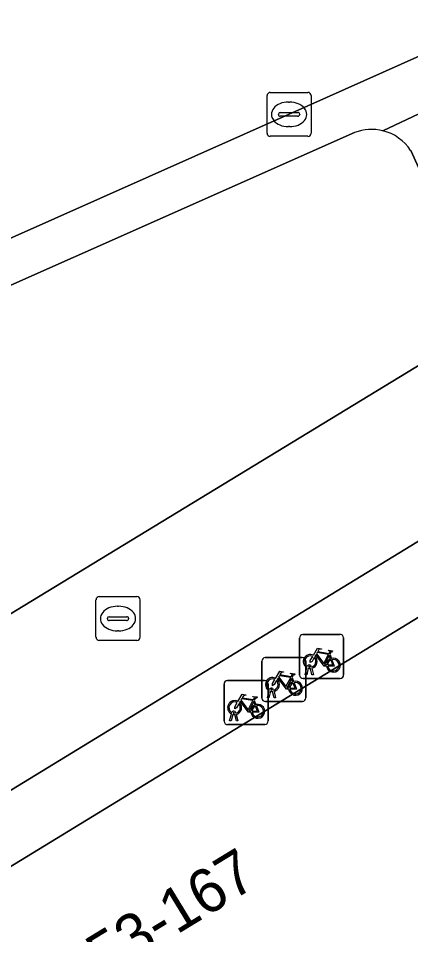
# Model space of a CAD drawing. Extents: x 159888 to 160761, y 384031 to 384750.
# Drawn here: x 160122.48 to 160131.41, y 384607.52 to 384628.37 of the extents above; entities that cross this region are included whole.
import ezdxf

# ---------------------------------------------------------------- set-up
doc = ezdxf.new("R2010")
doc.units = 0
for name, color, linetype in [('IMGEO_Erf', 7, 'Continuous'), ('IMGEO_Fietsenrek', 7, 'Continuous'), ('IMGEO_Groenvoorziening', 7, 'Continuous'), ('IMGEO_Kolk', 7, 'Continuous'), ('IMGEO_Pand', 7, 'Continuous'), ('IMGEO_Pand_nummerreeks', 7, 'Continuous'), ('IMGEO_Rijbaan_lokaal_open', 7, 'Continuous'), ('IMGEO_Rioolput', 7, 'Continuous'), ('IMGEO_Voetpad_open', 7, 'Continuous')]:
    doc.layers.add(name, color=color, linetype=linetype)

msp = doc.modelspace()

# ---------------------------------------------------------------- linework, layer by layer
at = {"layer": 'IMGEO_Erf'}
msp.add_lwpolyline([(160118.738, 384606.9), (160131.734, 384614.841), (160144.73, 384622.782), (160157.726, 384630.724), (160170.722, 384638.665), (160183.718, 384646.606), (160183.001, 384647.819), (160137.178, 384619.898), (160101.924, 384598.362)], dxfattribs=at)
at = {"layer": 'IMGEO_Fietsenrek'}
for p, q in [((160128.955, 384614.355), (160129.796, 384614.355)), ((160129.796, 384614.355), (160128.955, 384614.355)), ((160128.88, 384613.43), (160128.88, 384614.271)), ((160128.88, 384614.271), (160128.88, 384613.43)), ((160129.88, 384614.28), (160129.88, 384613.439)), ((160129.88, 384613.439), (160129.88, 384614.28)), ((160129.567, 384613.904), (160129.603, 384613.809)), ((160128.02, 384612.905), (160128.02, 384613.746)), ((160128.02, 384613.746), (160128.02, 384612.905)), ((160128.095, 384613.83), (160128.936, 384613.83)), ((160128.936, 384613.83), (160128.095, 384613.83)), ((160129.02, 384613.755), (160129.02, 384612.914)), ((160129.02, 384612.914), (160129.02, 384613.755)), ((160129.007, 384613.439), (160129.046, 384613.599)), ((160129.076, 384613.587), (160129.041, 384613.439)), ((160129.118, 384613.611), (160129.117, 384613.615)), ((160129.159, 384613.439), (160129.125, 384613.581)), ((160129.149, 384613.622), (160129.15, 384613.615)), ((160129.157, 384613.585), (160129.192, 384613.439)), ((160127.236, 384613.305), (160128.077, 384613.305)), ((160128.077, 384613.305), (160127.236, 384613.305)), ((160128.707, 384613.379), (160128.743, 384613.284)), ((160129.805, 384613.355), (160128.964, 384613.355)), ((160128.964, 384613.355), (160129.805, 384613.355)), ((160129.041, 384613.439), (160129.007, 384613.439)), ((160129.192, 384613.439), (160129.159, 384613.439)), ((160127.161, 384612.38), (160127.161, 384613.221)), ((160127.161, 384613.221), (160127.161, 384612.38)), ((160128.147, 384612.914), (160128.186, 384613.074)), ((160128.161, 384613.23), (160128.161, 384612.389)), ((160128.161, 384612.389), (160128.161, 384613.23)), ((160128.258, 384613.086), (160128.257, 384613.09)), ((160128.289, 384613.097), (160128.29, 384613.09)), ((160128.181, 384612.914), (160128.147, 384612.914)), ((160128.216, 384613.062), (160128.181, 384612.914)), ((160128.299, 384612.914), (160128.265, 384613.056)), ((160128.297, 384613.06), (160128.332, 384612.914)), ((160128.332, 384612.914), (160128.299, 384612.914)), ((160127.848, 384612.854), (160127.884, 384612.759)), ((160128.945, 384612.83), (160128.104, 384612.83)), ((160128.104, 384612.83), (160128.945, 384612.83)), ((160127.288, 384612.389), (160127.327, 384612.549)), ((160127.357, 384612.537), (160127.322, 384612.389)), ((160127.399, 384612.561), (160127.398, 384612.565)), ((160127.44, 384612.389), (160127.406, 384612.531)), ((160127.43, 384612.572), (160127.431, 384612.565)), ((160127.438, 384612.535), (160127.473, 384612.389)), ((160128.086, 384612.305), (160127.245, 384612.305)), ((160127.245, 384612.305), (160128.086, 384612.305)), ((160127.322, 384612.389), (160127.288, 384612.389)), ((160127.473, 384612.389), (160127.44, 384612.389))]:
    msp.add_line(p, q, dxfattribs=at)
for points in [[(160129.193, 384613.881), (160129.288, 384614.045), (160129.374, 384614.031), (160129.376, 384614.022), (160129.32, 384614.011), (160129.293, 384613.966), (160129.549, 384613.925)], [(160129.536, 384613.9), (160129.279, 384613.941), (160129.262, 384613.912), (160129.429, 384613.692), (160129.536, 384613.9)], [(160129.549, 384613.925), (160129.574, 384613.974), (160129.568, 384613.978), (160129.545, 384613.982), (160129.533, 384613.989), (160129.532, 384613.992), (160129.534, 384613.997), (160129.629, 384613.982), (160129.631, 384613.972), (160129.621, 384613.959), (160129.609, 384613.953), (160129.595, 384613.959), (160129.567, 384613.904)], [(160129.214, 384613.829), (160129.162, 384613.739), (160129.122, 384613.714), (160129.123, 384613.761), (160129.178, 384613.855)], [(160129.489, 384613.637), (160129.439, 384613.637), (160129.248, 384613.888), (160129.229, 384613.856)], [(160129.584, 384613.802), (160129.554, 384613.879), (160129.445, 384613.661), (160129.488, 384613.661)], [(160129.518, 384613.661), (160129.638, 384613.66), (160129.594, 384613.774)], [(160129.614, 384613.781), (160129.669, 384613.636), (160129.519, 384613.636)], [(160128.333, 384613.356), (160128.428, 384613.52), (160128.514, 384613.506), (160128.516, 384613.497), (160128.46, 384613.486), (160128.433, 384613.441), (160128.689, 384613.4)], [(160128.354, 384613.304), (160128.302, 384613.214), (160128.262, 384613.189), (160128.263, 384613.236), (160128.318, 384613.33)], [(160128.629, 384613.112), (160128.579, 384613.112), (160128.388, 384613.363), (160128.369, 384613.331)], [(160128.676, 384613.375), (160128.419, 384613.416), (160128.402, 384613.387), (160128.569, 384613.167), (160128.676, 384613.375)], [(160128.724, 384613.277), (160128.694, 384613.354), (160128.585, 384613.136), (160128.628, 384613.136)], [(160128.689, 384613.4), (160128.714, 384613.449), (160128.708, 384613.453), (160128.685, 384613.457), (160128.673, 384613.464), (160128.672, 384613.467), (160128.674, 384613.472), (160128.769, 384613.457), (160128.771, 384613.447), (160128.761, 384613.434), (160128.749, 384613.428), (160128.735, 384613.434), (160128.707, 384613.379)], [(160128.658, 384613.136), (160128.778, 384613.135), (160128.734, 384613.249)], [(160128.754, 384613.256), (160128.809, 384613.111), (160128.659, 384613.111)], [(160127.474, 384612.831), (160127.569, 384612.995), (160127.655, 384612.981), (160127.657, 384612.972), (160127.601, 384612.961), (160127.574, 384612.916), (160127.83, 384612.875)], [(160127.817, 384612.85), (160127.56, 384612.891), (160127.543, 384612.862), (160127.71, 384612.642), (160127.817, 384612.85)], [(160127.83, 384612.875), (160127.855, 384612.924), (160127.849, 384612.928), (160127.826, 384612.932), (160127.814, 384612.939), (160127.813, 384612.942), (160127.815, 384612.947), (160127.91, 384612.932), (160127.912, 384612.922), (160127.902, 384612.909), (160127.89, 384612.903), (160127.876, 384612.909), (160127.848, 384612.854)], [(160127.495, 384612.779), (160127.443, 384612.689), (160127.403, 384612.664), (160127.404, 384612.711), (160127.459, 384612.805)], [(160127.77, 384612.587), (160127.72, 384612.587), (160127.529, 384612.838), (160127.51, 384612.806)], [(160127.865, 384612.752), (160127.835, 384612.829), (160127.726, 384612.611), (160127.769, 384612.611)], [(160127.799, 384612.611), (160127.919, 384612.61), (160127.875, 384612.724)], [(160127.895, 384612.731), (160127.95, 384612.586), (160127.8, 384612.586)]]:
    msp.add_lwpolyline(points, dxfattribs=at)
for centre, radius, start, end in [((160128.958, 384614.277), 0.0779, 92.4484, 184.2845), ((160128.958, 384614.277), 0.0779, 92.4484, 184.2845), ((160129.802, 384614.277), 0.0779, 2.4484, 94.2845), ((160129.802, 384614.277), 0.0779, 2.4484, 94.2845), ((160128.098, 384613.752), 0.0779, 92.4484, 184.2845), ((160128.098, 384613.752), 0.0779, 92.4484, 184.2845), ((160128.942, 384613.752), 0.0779, 2.4484, 94.2845), ((160128.942, 384613.752), 0.0779, 2.4484, 94.2845), ((160129.12, 384613.74), 0.159, 62.6766, 242.1369), ((160129.12, 384613.74), 0.129, 63.3192, 238.903), ((160129.12, 384613.74), 0.129, 283.6043, 43.4302), ((160129.12, 384613.74), 0.159, 283.5766, 46.6042), ((160129.647, 384613.656), 0.159, 113.3408, 178.3217), ((160129.647, 384613.656), 0.159, 187.0065, 105.7708), ((160129.647, 384613.656), 0.129, 113.923, 177.9556), ((160129.647, 384613.656), 0.129, 188.6715, 104.5883), ((160129.1, 384613.611), 0.0499, 12.8025, 158.6934), ((160129.12, 384613.74), 0.159, 253.9967, 271.7867), ((160129.1, 384613.611), 0.0174, 12.8025, 163.4502), ((160129.12, 384613.74), 0.129, 253.415, 269.0204), ((160127.239, 384613.227), 0.0779, 92.4484, 184.2845), ((160127.239, 384613.227), 0.0779, 92.4484, 184.2845), ((160128.083, 384613.227), 0.0779, 2.4484, 94.2845), ((160128.083, 384613.227), 0.0779, 2.4484, 94.2845), ((160128.26, 384613.215), 0.159, 62.6766, 242.1369), ((160128.26, 384613.215), 0.129, 63.3192, 238.903), ((160128.26, 384613.215), 0.129, 283.6043, 43.4302), ((160128.26, 384613.215), 0.159, 283.5766, 46.6042), ((160128.787, 384613.131), 0.159, 187.0065, 105.7708), ((160128.958, 384613.433), 0.0779, 182.4484, 274.2845), ((160128.958, 384613.433), 0.0779, 182.4484, 274.2845), ((160129.802, 384613.433), 0.0779, 272.4484, 4.2845), ((160129.802, 384613.433), 0.0779, 272.4484, 4.2845), ((160128.24, 384613.086), 0.0499, 12.8025, 158.6934), ((160128.24, 384613.086), 0.0174, 12.8025, 163.4502), ((160128.26, 384613.215), 0.129, 253.415, 269.0204), ((160128.787, 384613.131), 0.159, 113.3408, 178.3217), ((160128.787, 384613.131), 0.129, 113.923, 177.9556), ((160128.787, 384613.131), 0.129, 188.6715, 104.5883), ((160128.098, 384612.908), 0.0779, 182.4484, 274.2845), ((160128.098, 384612.908), 0.0779, 182.4484, 274.2845), ((160128.26, 384613.215), 0.159, 253.9967, 271.7867), ((160128.942, 384612.908), 0.0779, 272.4484, 4.2845), ((160128.942, 384612.908), 0.0779, 272.4484, 4.2845), ((160127.401, 384612.69), 0.159, 62.6766, 242.1369), ((160127.401, 384612.69), 0.129, 63.3192, 238.903), ((160127.401, 384612.69), 0.129, 283.6043, 43.4302), ((160127.401, 384612.69), 0.159, 283.5766, 46.6042), ((160127.928, 384612.606), 0.159, 113.3408, 178.3217), ((160127.928, 384612.606), 0.159, 187.0065, 105.7708), ((160127.928, 384612.606), 0.129, 113.923, 177.9556), ((160127.928, 384612.606), 0.129, 188.6715, 104.5883), ((160127.381, 384612.561), 0.0499, 12.8025, 158.6934), ((160127.401, 384612.69), 0.159, 253.9967, 271.7867), ((160127.381, 384612.561), 0.0174, 12.8025, 163.4502), ((160127.401, 384612.69), 0.129, 253.415, 269.0204), ((160127.239, 384612.383), 0.0779, 182.4484, 274.2845), ((160127.239, 384612.383), 0.0779, 182.4484, 274.2845), ((160128.083, 384612.383), 0.0779, 272.4484, 4.2845), ((160128.083, 384612.383), 0.0779, 272.4484, 4.2845)]:
    msp.add_arc(centre, radius, start, end, dxfattribs=at)
at = {"layer": 'IMGEO_Groenvoorziening'}
for points in [[(160130.131, 384625.774), (160091.923, 384608.802)], [(160132.822, 384622.247), (160131.406, 384625.367)], [(160096.731, 384599.212), (160100.758, 384601.692), (160116.343, 384611.201), (160132.533, 384621.049)]]:
    msp.add_lwpolyline(points, dxfattribs=at)
for centre, radius, start, end in [((160130.519, 384624.783), 1.064, 76.0845, 111.3783), ((160130.512, 384624.779), 1.07, 33.3521, 75.7789)]:
    msp.add_arc(centre, radius, start, end, dxfattribs=at)
at = {"layer": 'IMGEO_Kolk'}
for p, q in [((160128.213, 384626.689), (160129.065, 384626.689)), ((160128.138, 384625.763), (160128.138, 384626.615)), ((160128.626, 384626.469), (160128.651, 384626.469)), ((160129.139, 384626.615), (160129.139, 384625.763)), ((160128.44, 384626.232), (160128.838, 384626.232)), ((160128.397, 384626.183), (160128.397, 384626.195)), ((160128.835, 384626.146), (160128.437, 384626.146)), ((160128.881, 384626.195), (160128.881, 384626.183)), ((160128.649, 384625.909), (160128.624, 384625.909)), ((160129.065, 384625.689), (160128.213, 384625.689))]:
    msp.add_line(p, q, dxfattribs=at)
for points in [[(160128.213, 384626.689), (160129.065, 384626.689)], [(160128.138, 384625.763), (160128.138, 384626.615)], [(160129.139, 384626.615), (160129.139, 384625.763)], [(160129.065, 384625.689), (160128.213, 384625.689)]]:
    msp.add_lwpolyline(points, dxfattribs=at)
for centre, radius, start, end in [((160128.215, 384626.613), 0.0765, 91.552, 178.448), ((160128.215, 384626.613), 0.0765, 91.552, 178.448), ((160129.063, 384626.613), 0.0765, 1.552, 88.448), ((160129.063, 384626.613), 0.0765, 1.552, 88.448), ((160128.437, 384626.192), 0.0403, 85.8775, 175.7526), ((160128.842, 384626.194), 0.0386, 1.7309, 96.639), ((160128.434, 384626.182), 0.0366, 178.938, 274.7102), ((160128.838, 384626.189), 0.043, 264.8664, 352.4533), ((160128.215, 384625.765), 0.0765, 181.552, 268.448), ((160128.215, 384625.765), 0.0765, 181.552, 268.448), ((160129.063, 384625.765), 0.0765, 271.552, 358.448), ((160129.063, 384625.765), 0.0765, 271.552, 358.448)]:
    msp.add_arc(centre, radius, start, end, dxfattribs=at)
for centre, major_axis, ratio, start_param, end_param in [((160128.625, 384626.189), (-0.387, 0.002), 0.722429, 4.712389, 7.853982), ((160128.65, 384626.189), (-0.39, 0.002), 0.717154, 1.570796, 4.712389)]:
    msp.add_ellipse(centre, major_axis=major_axis, ratio=ratio, start_param=start_param, end_param=end_param, dxfattribs=at)
at = {"layer": 'IMGEO_Pand'}
msp.add_lwpolyline([(160131.734, 384614.841), (160118.738, 384606.9), (160123.758, 384598.618), (160136.756, 384606.556)], close=True, dxfattribs=at)
at = {"layer": 'IMGEO_Rijbaan_lokaal_open'}
msp.add_lwpolyline([(160176.41, 384654.004), (160175.686, 384653.683), (160162.399, 384647.743), (160144.458, 384639.763), (160126.52, 384631.808), (160109.512, 384624.247), (160100.139, 384620.074), (160091.697, 384616.115), (160090.918, 384615.744), (160093.382, 384610.454), (160093.773, 384610.631), (160112.569, 384619.039), (160128.638, 384626.191), (160146.544, 384634.198), (160165.367, 384642.524), (160178.178, 384648.254), (160178.864, 384648.558)], close=True, dxfattribs=at)
at = {"layer": 'IMGEO_Rioolput'}
for p, q in [((160124.322, 384615.216), (160125.174, 384615.216)), ((160124.247, 384614.29), (160124.247, 384615.142)), ((160124.735, 384614.996), (160124.76, 384614.996)), ((160125.248, 384615.142), (160125.248, 384614.29)), ((160124.549, 384614.759), (160124.947, 384614.759)), ((160124.506, 384614.71), (160124.506, 384614.722)), ((160124.944, 384614.673), (160124.546, 384614.673)), ((160124.99, 384614.722), (160124.99, 384614.71)), ((160124.758, 384614.436), (160124.733, 384614.436)), ((160125.174, 384614.216), (160124.322, 384614.216))]:
    msp.add_line(p, q, dxfattribs=at)
for points in [[(160124.322, 384615.216), (160125.174, 384615.216)], [(160124.247, 384614.29), (160124.247, 384615.142)], [(160125.248, 384615.142), (160125.248, 384614.29)], [(160125.174, 384614.216), (160124.322, 384614.216)]]:
    msp.add_lwpolyline(points, dxfattribs=at)
for centre, radius, start, end in [((160124.324, 384615.14), 0.0765, 91.552, 178.448), ((160124.324, 384615.14), 0.0765, 91.552, 178.448), ((160125.172, 384615.14), 0.0765, 1.552, 88.448), ((160125.172, 384615.14), 0.0765, 1.552, 88.448), ((160124.546, 384614.719), 0.0403, 85.8775, 175.7526), ((160124.951, 384614.721), 0.0386, 1.7309, 96.639), ((160124.543, 384614.709), 0.0366, 178.938, 274.7102), ((160124.947, 384614.716), 0.043, 264.8664, 352.4533), ((160124.324, 384614.292), 0.0765, 181.552, 268.448), ((160124.324, 384614.292), 0.0765, 181.552, 268.448), ((160125.172, 384614.292), 0.0765, 271.552, 358.448), ((160125.172, 384614.292), 0.0765, 271.552, 358.448)]:
    msp.add_arc(centre, radius, start, end, dxfattribs=at)
for centre, major_axis, ratio, start_param, end_param in [((160124.734, 384614.716), (-0.387, 0.002), 0.722429, 4.712389, 7.853982), ((160124.759, 384614.716), (-0.39, 0.002), 0.717154, 1.570796, 4.712389)]:
    msp.add_ellipse(centre, major_axis=major_axis, ratio=ratio, start_param=start_param, end_param=end_param, dxfattribs=at)
at = {"layer": 'IMGEO_Voetpad_open'}
for points in [[(160101.924, 384598.362), (160137.178, 384619.898), (160183.001, 384647.819), (160185.513, 384649.415), (160185.109, 384649.56), (160184.541, 384649.708), (160183.961, 384649.805), (160183.376, 384649.85), (160182.788, 384649.842), (160182.204, 384649.782), (160181.628, 384649.67), (160181.063, 384649.506), (160180.631, 384649.343), (160178.864, 384648.558), (160178.178, 384648.254), (160165.367, 384642.524), (160146.544, 384634.198), (160128.638, 384626.191), (160112.569, 384619.039)], [(160130.775, 384625.816), (160135.768, 384628.17)], [(160135.768, 384628.17), (160130.775, 384625.816)], [(160091.923, 384608.802), (160130.131, 384625.774)], [(160131.406, 384625.367), (160132.822, 384622.247)], [(160132.533, 384621.049), (160116.343, 384611.201), (160100.758, 384601.692), (160096.731, 384599.212)]]:
    msp.add_lwpolyline(points, dxfattribs=at)
for centre, radius, start, end in [((160130.519, 384624.783), 1.064, 76.0845, 111.3783), ((160130.512, 384624.779), 1.07, 33.3521, 75.7789)]:
    msp.add_arc(centre, radius, start, end, dxfattribs=at)

# ---------------------------------------------------------------- texts
at = {"layer": 'IMGEO_Pand_nummerreeks'}
msp.add_text('153-167', height=1, rotation=31.3969, dxfattribs=at).set_placement((160123.798, 384606.123))

doc.saveas('drawing.dxf')
